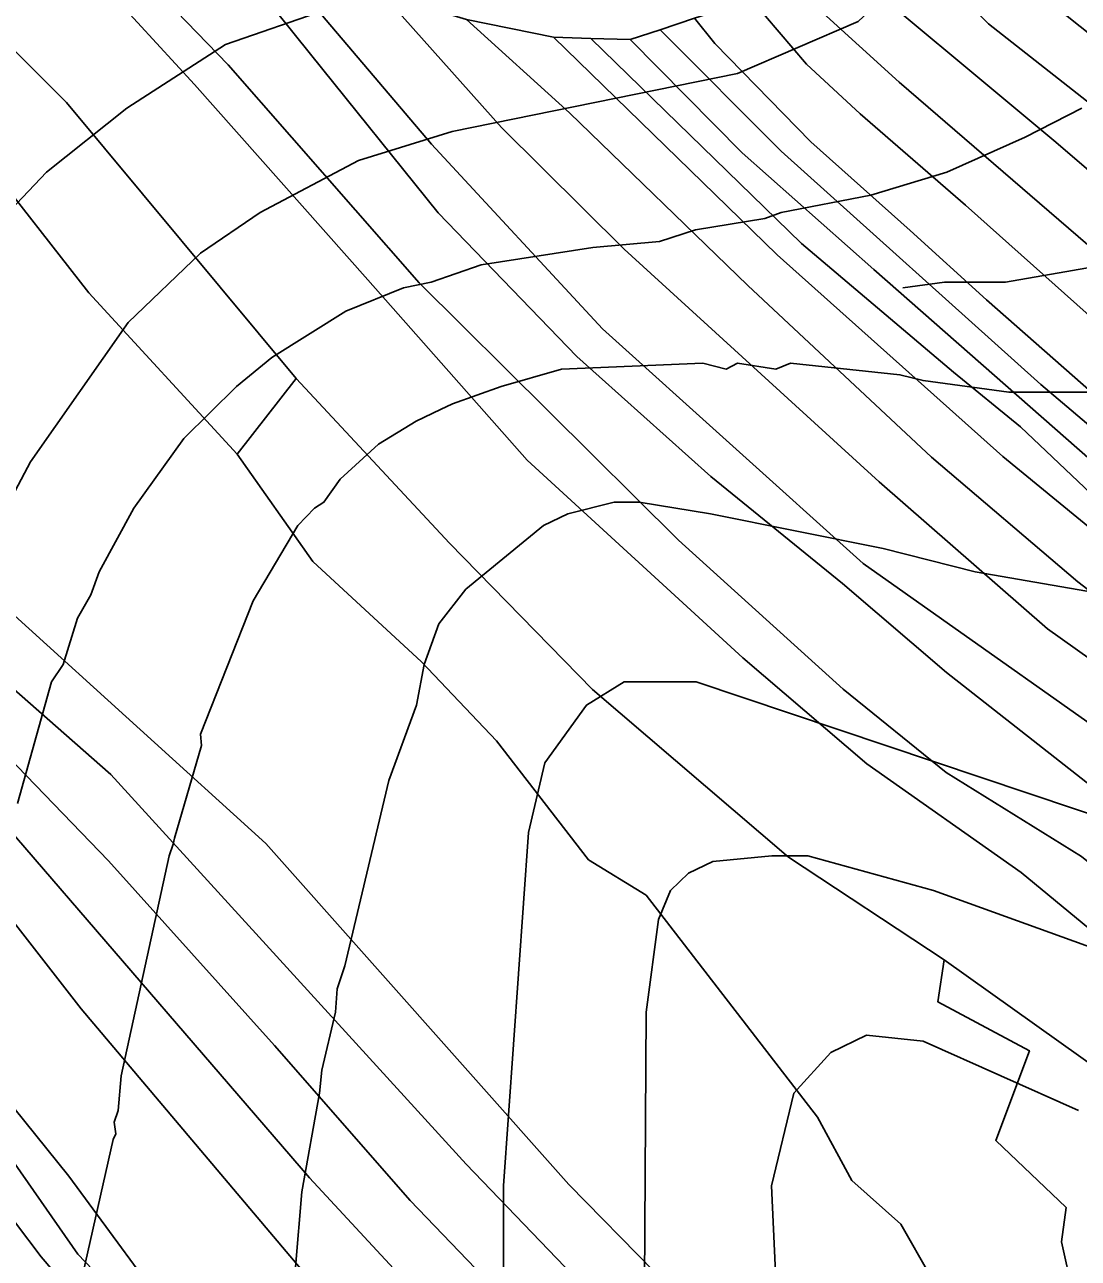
# Model space of a CAD drawing. Extents: x -510989 to -501240, y -1184665 to -1176089.
# Drawn here: x -504062.9 to -503881.1, y -1183381.5 to -1183168.6 of the extents above; entities that cross this region are included whole.
import ezdxf

# ---------------------------------------------------------------- set-up
doc = ezdxf.new("R2010")
doc.units = 0
for name, color, linetype in [('lesni_pozemek', 7, 'Continuous'), ('ostatni_plocha_x_ostatni_komunikace', 7, 'Continuous'), ('STAV_zaplavove_uzemi', 7, 'Continuous'), ('trvaly_travni_porost', 7, 'Continuous'), ('vrstevnice_01', 7, 'Continuous'), ('vrstevnice_02', 7, 'Continuous'), ('vrstevnice_03', 7, 'Continuous')]:
    doc.layers.add(name, color=color, linetype=linetype)

msp = doc.modelspace()

# ---------------------------------------------------------------- linework, layer by layer
at = {"layer": 'lesni_pozemek'}
for points in [[(-503860.89, -1183360.89), (-503904.26, -1183329.99), (-503931.15, -1183312.25), (-503964.96, -1183283.29), (-503989.63, -1183258.07), (-504016.1, -1183229.66), (-504055.73, -1183181.99), (-504099.16, -1183138.48), (-504075.43, -1183136.71), (-504050.05, -1183160.99), (-504033.64, -1183178.92), (-504003.71, -1183212.58), (-503976.25, -1183243.76), (-503939.01, -1183277.83), (-503917.63, -1183296.17), (-503891.01, -1183314.93), (-503842.93, -1183354.52)], [(-503842.93, -1183354.52), (-503891.01, -1183314.93), (-503917.63, -1183296.17), (-503939.01, -1183277.83), (-503976.25, -1183243.76), (-504003.71, -1183212.58), (-504033.64, -1183178.92), (-504050.05, -1183160.99), (-504075.43, -1183136.71), (-504062.27, -1183138.4), (-504045.79, -1183156.9), (-504027.85, -1183175.48), (-503994.89, -1183213.13), (-503950.13, -1183257.57), (-503921.69, -1183283.26), (-503903.91, -1183297.64), (-503880.58, -1183312.12)], [(-503939.47, -1183398.91), (-503969.04, -1183368.75), (-504021.33, -1183309.91), (-504064.72, -1183270.54), (-504091.01, -1183238.75), (-504093.43, -1183231.47), (-504093.43, -1183226.58), (-504109.16, -1183209.81), (-504130.83, -1183181.91), (-504139.36, -1183171.04), (-504153.68, -1183152.82)], [(-504093.8, -1183166.46), (-504070.16, -1183191.52), (-504051.86, -1183214.85), (-504026.3, -1183242.67), (-504013.19, -1183261.24), (-503994.49, -1183278.53), (-503981.53, -1183292.2), (-503965.64, -1183312.7), (-503955.69, -1183318.84), (-503926.14, -1183357.13), (-503920.21, -1183368.09), (-503911.77, -1183375.63), (-503906.64, -1183384.57)], [(-503858.07, -1183502.98), (-503894.05, -1183465.82), (-503944.12, -1183409.59), (-503986.74, -1183365.23), (-504048.07, -1183298.01), (-504071.55, -1183277.42), (-504092.32, -1183253.82), (-504110.37, -1183233.76), (-504099.55, -1183237.53), (-504096.46, -1183234.44), (-504093.43, -1183231.47), (-504091.01, -1183238.75), (-504064.72, -1183270.54), (-504021.33, -1183309.91), (-503969.04, -1183368.75), (-503939.47, -1183398.91), (-503886.13, -1183456.7), (-503865.78, -1183476.91)], [(-503725.26, -1183707.27), (-503744.59, -1183684.65), (-503757.14, -1183667.78), (-503797.26, -1183596.18), (-503869.88, -1183507.52), (-503912.67, -1183462.05), (-503951.35, -1183418.44), (-503996.4, -1183371.53), (-504019.85, -1183344.79), (-504048.45, -1183312.9), (-504095.77, -1183263.94), (-504092.32, -1183253.82), (-504071.55, -1183277.42), (-504048.07, -1183298.01), (-503986.74, -1183365.23), (-503944.12, -1183409.59), (-503894.05, -1183465.82), (-503858.07, -1183502.98), (-503786.64, -1183586.84), (-503726.15, -1183677), (-503718.95, -1183692.39), (-503713.01, -1183702.28)], [(-503737.4, -1183716.6), (-503770.96, -1183684.53), (-503807.37, -1183606.27), (-503855.35, -1183544.04), (-503880.49, -1183514.79), (-503965.13, -1183420.16), (-504013.81, -1183367.58), (-504081.25, -1183289.37), (-504098.45, -1183272.79), (-504095.77, -1183263.94), (-504048.45, -1183312.9), (-504019.85, -1183344.79), (-503996.4, -1183371.53), (-503951.35, -1183418.44), (-503912.67, -1183462.05), (-503869.88, -1183507.52), (-503797.26, -1183596.18), (-503757.14, -1183667.78), (-503744.59, -1183684.65), (-503725.26, -1183707.27)], [(-503764.78, -1183721.86), (-503787.11, -1183696.42), (-503816.27, -1183617.58), (-503851.76, -1183569.84), (-503888.67, -1183523.98), (-503933.2, -1183471.27), (-503966, -1183435.57), (-504014.99, -1183383.65), (-504053.22, -1183338.41), (-504084.25, -1183298.58), (-504081.25, -1183289.37), (-504013.81, -1183367.58), (-503965.13, -1183420.16), (-503880.49, -1183514.79), (-503855.35, -1183544.04), (-503807.37, -1183606.27), (-503770.96, -1183684.53), (-503737.4, -1183716.6)], [(-503879.3, -1183585.51), (-503913.75, -1183542.5), (-503959.39, -1183479.53), (-503980.46, -1183460), (-503997.46, -1183443.21), (-504014.58, -1183425.11), (-504041.9, -1183393.18), (-504053.75, -1183380.78), (-504072.29, -1183354.23), (-504093.63, -1183328.5), (-504091.42, -1183322.52), (-504055.3, -1183367.34), (-504035.69, -1183393.99), (-504014.84, -1183417.68), (-503993.61, -1183438.78), (-503976.09, -1183458.64), (-503958.82, -1183474.93), (-503938.83, -1183498.74), (-503878.65, -1183575.48)], [(-503846.64, -1183645.9), (-503887.46, -1183584.22), (-503915.26, -1183549.83), (-503937.89, -1183518.26), (-503946.88, -1183503.66), (-503965.98, -1183484.35), (-503985.72, -1183462.52), (-504021.16, -1183426.86), (-504060.11, -1183381.22), (-504091.16, -1183340.18), (-504095.9, -1183334.62), (-504093.63, -1183328.5), (-504072.29, -1183354.23), (-504053.75, -1183380.78), (-504041.9, -1183393.18), (-504014.58, -1183425.11), (-503997.46, -1183443.21), (-503980.46, -1183460), (-503959.39, -1183479.53), (-503913.75, -1183542.5), (-503879.3, -1183585.51)], [(-504064.08, -1183384.7), (-504080.17, -1183367.32), (-504090.85, -1183353.23), (-504093.25, -1183342.71), (-504097.31, -1183338.43), (-504095.9, -1183334.62), (-504091.16, -1183340.18), (-504060.11, -1183381.22), (-504021.16, -1183426.86)]]:
    msp.add_lwpolyline(points, dxfattribs=at)
for points in [[(-504099.16, -1183138.48), (-504055.73, -1183181.99), (-504016.1, -1183229.66), (-504026.3, -1183242.67), (-504051.86, -1183214.85), (-504070.16, -1183191.52), (-504093.8, -1183166.46), (-504113.98, -1183148.11)], [(-504037.79, -1183143.49), (-504013.62, -1183173.67), (-503991.61, -1183201.03), (-503967.65, -1183225.83), (-503944.52, -1183246.55), (-503921.84, -1183265.02), (-503903.85, -1183280.37), (-503872.35, -1183305.12), (-503815.63, -1183345.38), (-503795.96, -1183365.82), (-503801.23, -1183371.43), (-503801.61, -1183376.13), (-503838.82, -1183346.88), (-503855.12, -1183332.69), (-503880.58, -1183312.12), (-503903.91, -1183297.64), (-503921.69, -1183283.26), (-503950.13, -1183257.57), (-503994.89, -1183213.13), (-504027.85, -1183175.48), (-504045.79, -1183156.9), (-504062.27, -1183138.4)], [(-504019.98, -1183157.03), (-503992.73, -1183189.21), (-503963.22, -1183221.08), (-503918.25, -1183261.58), (-503863.2, -1183300.44), (-503812.77, -1183337.45), (-503787.9, -1183361.66), (-503795.96, -1183365.82), (-503815.63, -1183345.38), (-503872.35, -1183305.12), (-503903.85, -1183280.37), (-503921.84, -1183265.02), (-503944.52, -1183246.55), (-503967.65, -1183225.83), (-503991.61, -1183201.03), (-504013.62, -1183173.67), (-504037.79, -1183143.49)], [(-504001.13, -1183163.31), (-503980.68, -1183186.33), (-503959.5, -1183207.32), (-503915.51, -1183247.47), (-503886.43, -1183272.83), (-503850.98, -1183298.05), (-503805.99, -1183332.07), (-503778.33, -1183356.17), (-503787.9, -1183361.66), (-503812.77, -1183337.45), (-503863.2, -1183300.44), (-503918.25, -1183261.58), (-503963.22, -1183221.08), (-503992.73, -1183189.21), (-504019.98, -1183157.03)], [(-503986.7, -1183167.65), (-503968.92, -1183183.78), (-503938.17, -1183213.56), (-503906.46, -1183243.2), (-503881.23, -1183264.71), (-503841.94, -1183294.91), (-503792.72, -1183333.79), (-503765.62, -1183357.1), (-503767.3, -1183362.66), (-503775.08, -1183358.57), (-503778.33, -1183356.17), (-503805.99, -1183332.07), (-503850.98, -1183298.05), (-503886.43, -1183272.83), (-503915.51, -1183247.47), (-503959.5, -1183207.32), (-503980.68, -1183186.33), (-504001.13, -1183163.31)], [(-503971.68, -1183170.73), (-503933.07, -1183208.32), (-503894.17, -1183243.08), (-503846.57, -1183282.11), (-503792.51, -1183323.12), (-503764.32, -1183348), (-503765.62, -1183357.1), (-503792.72, -1183333.79), (-503841.94, -1183294.91), (-503881.23, -1183264.71), (-503906.46, -1183243.2), (-503938.17, -1183213.56), (-503968.92, -1183183.78), (-503986.7, -1183167.65)], [(-504016.1, -1183229.66), (-503989.63, -1183258.07), (-503964.96, -1183283.29), (-503931.15, -1183312.25), (-503904.26, -1183329.99), (-503905.34, -1183337.23), (-503889.55, -1183345.67), (-503895.38, -1183361.15), (-503883.22, -1183372.71), (-503884.03, -1183378.64), (-503882.12, -1183387.19), (-503891.67, -1183394.62), (-503906.64, -1183384.57), (-503911.77, -1183375.63), (-503920.21, -1183368.09), (-503926.14, -1183357.13), (-503955.69, -1183318.84), (-503965.64, -1183312.7), (-503981.53, -1183292.2), (-503994.49, -1183278.53), (-504013.19, -1183261.24), (-504026.3, -1183242.67)], [(-504084.25, -1183298.58), (-504053.22, -1183338.41), (-504014.99, -1183383.65), (-503966, -1183435.57), (-503933.2, -1183471.27), (-503888.67, -1183523.98), (-503851.76, -1183569.84), (-503816.27, -1183617.58), (-503841.34, -1183629.06), (-503878.65, -1183575.48), (-503938.83, -1183498.74), (-503958.82, -1183474.93), (-503976.09, -1183458.64), (-503993.61, -1183438.78), (-504014.84, -1183417.68), (-504035.69, -1183393.99), (-504055.3, -1183367.34), (-504091.42, -1183322.52), (-504085.53, -1183306.63)], [(-503905.34, -1183337.23), (-503904.26, -1183329.99), (-503860.89, -1183360.89), (-503861.76, -1183375.73), (-503861.56, -1183392.46), (-503887.85, -1183414.22), (-503898.1, -1183410.3), (-503906.34, -1183400.86), (-503909.15, -1183388.69), (-503906.64, -1183384.57), (-503891.67, -1183394.62), (-503882.12, -1183387.19), (-503884.03, -1183378.64), (-503883.22, -1183372.71), (-503895.38, -1183361.15), (-503889.55, -1183345.67)]]:
    msp.add_lwpolyline(points, close=True, dxfattribs=at)
at = {"layer": 'ostatni_plocha_x_ostatni_komunikace'}
msp.add_lwpolyline([(-503947.33, -1183167.46), (-503953.25, -1183169.46), (-503958.48, -1183171.1), (-503965.26, -1183170.96), (-503971.68, -1183170.73), (-503986.7, -1183167.65)], dxfattribs=at)
at = {"layer": 'STAV_zaplavove_uzemi'}
msp.add_spline([(-502250.32, -1184002.61), (-502355.07, -1183875.41), (-502442.37, -1183790.61), (-502477.29, -1183700.82), (-502532.16, -1183578.61), (-502567.08, -1183448.91), (-502626.05, -1183402.34), (-502705.41, -1183380.59), (-502814.2, -1183349.87), (-502882.03, -1183297.39), (-502931.95, -1183237.24), (-503042.02, -1183107.97), (-503139.64, -1183018.94), (-503222.14, -1182957.59), (-503308.56, -1182839.96), (-503316.24, -1182784.92), (-503330.32, -1182756.77), (-503348.24, -1182719.65), (-503334.16, -1182651.82), (-503323.92, -1182595.5), (-503313.68, -1182526.39), (-503294.1, -1182480.5), (-503251.86, -1182396.03), (-503229.34, -1182314.37), (-503216.1, -1182227.15), (-503242.43, -1182174.5), (-503271.86, -1182129.59), (-503287.34, -1182081.58), (-503343.88, -1182028.1), (-503361.79, -1182008.91), (-503396.35, -1181952.59), (-503442.43, -1181933.39), (-503497.46, -1181888.6), (-503525.62, -1181860.44), (-503528.18, -1181837.4), (-503548.66, -1181767.01), (-503558.9, -1181729.89), (-503576.82, -1181682.53), (-503578.1, -1181621.1), (-503567.86, -1181572.46), (-503552.5, -1181536.63), (-503538.04, -1181458.36), (-503518.33, -1181411.9), (-503509.88, -1181341.51), (-503497.21, -1181207.63), (-503499.77, -1181097.56), (-503498.02, -1181031.35), (-503510.82, -1180970.85), (-503549.22, -1180952.23), (-503571.32, -1180940.6), (-503605.07, -1180937.11), (-503651.61, -1180939.44), (-503671.39, -1180917.33), (-503679.53, -1180892.89), (-503713.27, -1180871.95), (-503727.24, -1180859.15), (-503734.22, -1180833.55), (-503728.4, -1180799.81), (-503741.2, -1180770.72), (-503722.82, -1180725.17), (-503721.54, -1180703.41), (-503731.78, -1180697.01), (-503767.61, -1180699.57), (-503790.65, -1180697.01), (-503817.53, -1180697.01), (-503861.04, -1180686.77), (-503889.2, -1180675.25), (-503900.72, -1180668.85), (-503953.2, -1180679.09), (-503997.99, -1180697.01), (-504063.27, -1180722.61), (-504109.34, -1180749.49), (-504142.62, -1180776.36), (-504177.18, -1180796.84), (-504211.73, -1180817.32), (-504414.98, -1180961.5), (-504472.7, -1180998.11), (-504544.51, -1181068.5), (-504600.82, -1181143.12), (-504621.94, -1181196.62), (-504641.65, -1181267.01), (-504660.25, -1181350.62), (-504634.7, -1181398.32), (-504617.66, -1181447.72), (-504600.62, -1181492.01), (-504587, -1181548.23), (-504592.11, -1181628.29), (-504569.96, -1181682.81), (-504568.26, -1181664.07), (-504554.63, -1181621.48), (-504547.82, -1181597.63)], degree=3, dxfattribs=at)
at = {"layer": 'trvaly_travni_porost'}
for points in [[(-503901.22, -1183138.17), (-503879.67, -1183157.27), (-503869.11, -1183165.94), (-503850.77, -1183182.28), (-503843.81, -1183188.49), (-503816.66, -1183211.27), (-503776.43, -1183242.47), (-503778.3, -1183253.25), (-503814.05, -1183225.32), (-503837.22, -1183206.23), (-503874.93, -1183173.53), (-503900.95, -1183152.84), (-503908.3, -1183142.75)], [(-503912.31, -1183144.96), (-503908.3, -1183142.75), (-503900.95, -1183152.84), (-503874.93, -1183173.53), (-503837.22, -1183206.23), (-503814.05, -1183225.32), (-503778.3, -1183253.25), (-503781.39, -1183262.66), (-503812.85, -1183238.14), (-503832.13, -1183222.2), (-503876.47, -1183184.26), (-503896.62, -1183168.4), (-503916.72, -1183148.56)], [(-503916.72, -1183148.56), (-503896.62, -1183168.4), (-503876.47, -1183184.26), (-503832.13, -1183222.2), (-503812.85, -1183238.14), (-503781.39, -1183262.66), (-503785.37, -1183271.52), (-503815.64, -1183247.4), (-503847.98, -1183220.66), (-503885.01, -1183188.87), (-503925.33, -1183155.19)], [(-503932.13, -1183160.21), (-503925.33, -1183155.19), (-503885.01, -1183188.87), (-503847.98, -1183220.66), (-503815.64, -1183247.4), (-503785.37, -1183271.52), (-503762.93, -1183289.1), (-503760.04, -1183301.67), (-503781.03, -1183285.95), (-503810.96, -1183263.95), (-503843.23, -1183237.65), (-503861.52, -1183221.76), (-503868.2, -1183216.28), (-503912.05, -1183178.48)], [(-503932.13, -1183160.21), (-503912.05, -1183178.48), (-503868.2, -1183216.28), (-503861.52, -1183221.76), (-503843.23, -1183237.65), (-503810.96, -1183263.95), (-503781.03, -1183285.95), (-503760.04, -1183301.67), (-503755.31, -1183318.64), (-503772.1, -1183305.29), (-503821.71, -1183266.29), (-503847.56, -1183246.42), (-503856.44, -1183238.42), (-503871.78, -1183225.46), (-503900.59, -1183199.74), (-503918.77, -1183183.95), (-503928.02, -1183175.37), (-503937.45, -1183164.31)], [(-503947.33, -1183167.46), (-503937.45, -1183164.31), (-503928.02, -1183175.37), (-503918.77, -1183183.95), (-503900.59, -1183199.74), (-503871.78, -1183225.46), (-503856.44, -1183238.42), (-503847.56, -1183246.42), (-503821.71, -1183266.29), (-503772.1, -1183305.29), (-503774.6, -1183315.52), (-503805.7, -1183290.49), (-503819.39, -1183280.39), (-503847.9, -1183257.78), (-503866.93, -1183242.45), (-503896.96, -1183216.08), (-503910.14, -1183204.09), (-503927.27, -1183188.79), (-503943.87, -1183171.81)], [(-503947.33, -1183167.46), (-503943.87, -1183171.81), (-503927.27, -1183188.79), (-503910.14, -1183204.09), (-503896.96, -1183216.08), (-503866.93, -1183242.45), (-503847.9, -1183257.78), (-503819.39, -1183280.39), (-503805.7, -1183290.49), (-503774.6, -1183315.52), (-503757.97, -1183329.98), (-503760.86, -1183334.46), (-503793.53, -1183306.39), (-503865.07, -1183249.73), (-503887.59, -1183230.68), (-503932.42, -1183190.37), (-503953.25, -1183169.46)], [(-503971.68, -1183170.73), (-503965.26, -1183170.96), (-503928.87, -1183206.35), (-503902.68, -1183228.53), (-503891.11, -1183237.97), (-503867.9, -1183259.97), (-503844.78, -1183277.9), (-503824.69, -1183292.92), (-503778.03, -1183329.97), (-503763.73, -1183342.07), (-503764.32, -1183348), (-503792.51, -1183323.12), (-503846.57, -1183282.11), (-503894.17, -1183243.08), (-503933.07, -1183208.32)], [(-503958.48, -1183171.1), (-503939.15, -1183190.68), (-503916.4, -1183210.85), (-503872.88, -1183249.09), (-503847.69, -1183269.46), (-503832.98, -1183280.63), (-503787.04, -1183316.95), (-503766.22, -1183333.97), (-503763.17, -1183336.54), (-503763.73, -1183342.07), (-503778.03, -1183329.97), (-503824.69, -1183292.92), (-503844.78, -1183277.9), (-503867.9, -1183259.97), (-503891.11, -1183237.97), (-503902.68, -1183228.53), (-503928.87, -1183206.35), (-503965.26, -1183170.96)], [(-503958.48, -1183171.1), (-503953.25, -1183169.46), (-503932.42, -1183190.37), (-503887.59, -1183230.68), (-503865.07, -1183249.73), (-503793.53, -1183306.39), (-503760.86, -1183334.46), (-503763.17, -1183336.54), (-503766.22, -1183333.97), (-503787.04, -1183316.95), (-503832.98, -1183280.63), (-503847.69, -1183269.46), (-503872.88, -1183249.09), (-503916.4, -1183210.85), (-503939.15, -1183190.68)]]:
    msp.add_lwpolyline(points, close=True, dxfattribs=at)
at = {"layer": 'vrstevnice_01'}
for points in [[(-504070.59, -1183206), (-504059.19, -1183194), (-504045.31, -1183183), (-504028.31, -1183172), (-504011, -1183166)], [(-503984.19, -1183210), (-503964.91, -1183207), (-503953.41, -1183206), (-503947.19, -1183204), (-503935.19, -1183202), (-503932.41, -1183201), (-503916.91, -1183198), (-503903.81, -1183194), (-503890.31, -1183188), (-503880.5, -1183183)], [(-504064.19, -1183303), (-504058.31, -1183282), (-504056.31, -1183279), (-504053.81, -1183271), (-504051.5, -1183267), (-504050.09, -1183263), (-504044.09, -1183252), (-504035.5, -1183240), (-504026.41, -1183231), (-504020.31, -1183226), (-504007.5, -1183218), (-503997.59, -1183214), (-503992.81, -1183213), (-503984.19, -1183210)], [(-504016.19, -1183383), (-504015.09, -1183370), (-504012.09, -1183353), (-504011.69, -1183349), (-504009.31, -1183339), (-504009, -1183335), (-504007.69, -1183331), (-504000.09, -1183299), (-503995.31, -1183286), (-503994, -1183279), (-503991.5, -1183272), (-503986.81, -1183266), (-503973.41, -1183255), (-503969.19, -1183253), (-503961.19, -1183251), (-503956.91, -1183251), (-503944.59, -1183253), (-503914.81, -1183259), (-503898.91, -1183263), (-503847.09, -1183272)], [(-503875.69, -1183329), (-503906.09, -1183318), (-503927.81, -1183312), (-503934, -1183312), (-503944.19, -1183313), (-503948.41, -1183315), (-503951.5, -1183318), (-503953.59, -1183323), (-503955.69, -1183339), (-503956.41, -1183451)]]:
    msp.add_lwpolyline(points, dxfattribs=at)
at = {"layer": 'vrstevnice_02'}
for points in [[(-504131.19, -1183384), (-504121.31, -1183371), (-504107.09, -1183347), (-504078.5, -1183278), (-504067.81, -1183255), (-504061.91, -1183244), (-504045.09, -1183220), (-504032.59, -1183208), (-504022.31, -1183201), (-504005.31, -1183192), (-503989.19, -1183187), (-503939.91, -1183177), (-503919.09, -1183168), (-503905.31, -1183155), (-503896.19, -1183141), (-503892.31, -1183132), (-503886.69, -1183111), (-503885.31, -1183095), (-503886, -1183032), (-503891.5, -1182941), (-503892.81, -1182936), (-503890.31, -1182898), (-503887.5, -1182875), (-503854.09, -1182739)], [(-503867.5, -1183232), (-503884.09, -1183232), (-503891.69, -1183232), (-503893.09, -1183232), (-503907.91, -1183230), (-503911.91, -1183229), (-503930.81, -1183227), (-503933.31, -1183228), (-503939.91, -1183227), (-503941.91, -1183228), (-503945.91, -1183227), (-503945.91, -1183227), (-503970.31, -1183228), (-503980.69, -1183231)], [(-503980.69, -1183231), (-503989.09, -1183234), (-503991.19, -1183235), (-503995.41, -1183237), (-504001.91, -1183241), (-504008.5, -1183247), (-504011.31, -1183251), (-504012.91, -1183252), (-504015.81, -1183255), (-504023.5, -1183268), (-504032.59, -1183291), (-504032.41, -1183293), (-504037.09, -1183309), (-504037.31, -1183310), (-504038, -1183312), (-504046.31, -1183350), (-504046.81, -1183356), (-504047.5, -1183358), (-504047.19, -1183360), (-504047.69, -1183361), (-504056, -1183398)], [(-503980.31, -1183402), (-503980.31, -1183369), (-503976, -1183308), (-503973.19, -1183296), (-503966, -1183286), (-503959.5, -1183282), (-503947.09, -1183282), (-503848.69, -1183315)], [(-503881.09, -1183356), (-503907.91, -1183344), (-503917.69, -1183343), (-503923.81, -1183346), (-503930.19, -1183353), (-503934.09, -1183369), (-503930.31, -1183450), (-503931.31, -1183479), (-503941.81, -1183610), (-503944.5, -1183650), (-503953.69, -1183680), (-503961.81, -1183692), (-503967.19, -1183698), (-503977, -1183706)]]:
    msp.add_lwpolyline(points, dxfattribs=at)
at = {"layer": 'vrstevnice_03'}
msp.add_lwpolyline([(-503755, -1183228), (-503756, -1183228), (-503774.91, -1183215), (-503778.69, -1183213), (-503788.31, -1183207), (-503801.69, -1183200), (-503811.09, -1183198), (-503819.19, -1183197), (-503825.31, -1183198), (-503839.81, -1183201), (-503843.5, -1183203), (-503857, -1183207), (-503870.59, -1183209), (-503893.69, -1183213), (-503904.19, -1183213), (-503911.41, -1183214)], dxfattribs=at)

doc.saveas('drawing.dxf')
